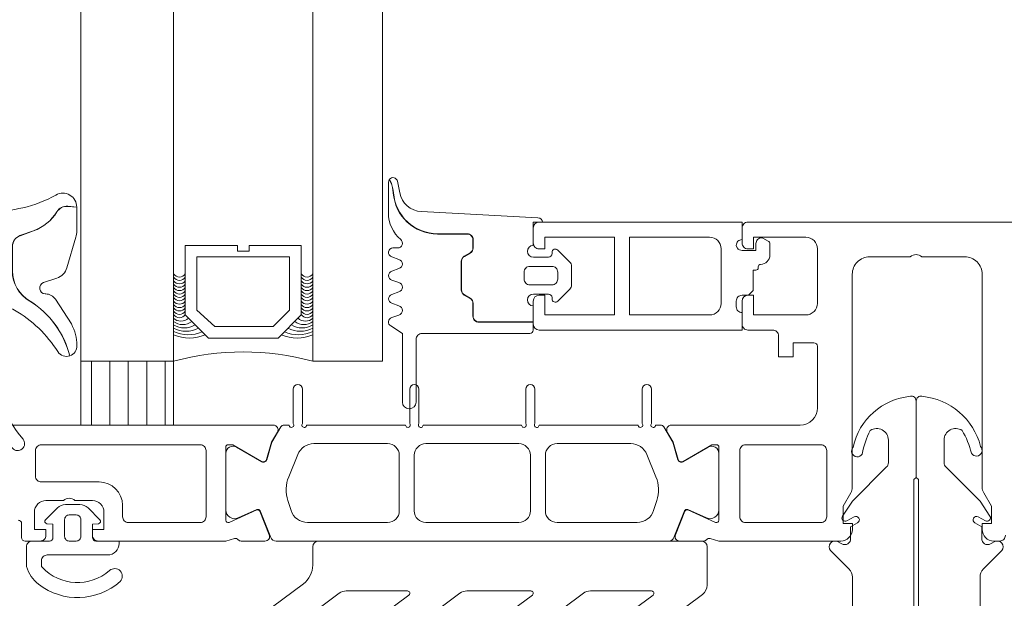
# Model space of a CAD drawing. Header units: millimetres. Extents: x 144573 to 336993, y 74252 to 247042.
# Tile 411 of 656: x 198243 to 198328, y 186230 to 186280. Entities that reach past the tile are written whole.
import ezdxf

# ---------------------------------------------------------------- set-up
doc = ezdxf.new("R2010")
doc.units = ezdxf.units.MM
doc.layers.add('FASÁDA DETAILNÍ', color=255, linetype='Continuous', lineweight=0)
doc.layers.add('NOVA', color=255, linetype='Continuous', lineweight=0)
pattern_1 = [(270, (42491.357, 2559.5789), (1.5875, -8e-16), [])]

# ---------------------------------------------------------------- blocks, each defined once
blk = doc.blocks.new('nesystémový nástavec 18')
for p, q in [((-18, 6.8), (-18, 8.8)), ((-17.5, 9.3), (-15.357, 9.3)), ((-15.356, 9.3), (0, 9.3)), ((0, 9.3), (0, 7.8)), ((-11, 8), (-17, 8)), ((-17, 8), (-17, 6.3)), ((-11, 1.3), (-11, 8)), ((-2.8, 8), (-9.7, 8)), ((-9.7, 1.3), (-9.7, 8)), ((-1.8, 2.3), (-1.8, 7)), ((-0.5, 7.3), (-0.5, 6.8)), ((-17, 6.3), (-17.5, 6.3)), ((0, 6.3), (0.547, 6.3)), ((0.547, 6.3), (0.947, 5.9)), ((0.947, 5.9), (0.947, 4.8)), ((0.947, 4.8), (0.947, 4.137)), ((0.947, 4.137), (1.197, 4.137)), ((1.397, 3.937), (1.397, 3.837)), ((1.597, 3.637), (1.596, 3.637)), ((2.396, 2.837), (2.396, 1.887)), ((-18, 0.5), (-18, 1.8)), ((-17.5, 2.3), (-17, 2.3)), ((-17, 2.3), (-17, 1.3)), ((-0.405, 2.231), (-0.5, 2.043)), ((-0.5, 2.043), (-0.5, 2)), ((1.196, 2.437), (0, 2.437)), ((1.196, 1.853), (1.196, 2.437)), ((-17, 1.3), (-11, 1.3)), ((-9.7, 1.3), (-2.8, 1.3)), ((0, 1.5), (0, 0)), ((1.798, 1.369), (1.696, 1.353)), ((2.246, 1.627), (1.798, 1.369)), ((-1.8, 0), (-17.5, 0)), ((0, 0), (-1.8, 0))]:
    blk.add_line(p, q)
for centre, radius, start, end in [((-17.5, 8.8), 0.5, 90, 180), ((-15.357, 9.8), 0.5, 270, 270.08399), ((-2.8, 7), 1, 0, 90), ((0, 7.3), 0.5, 89.99553, 180.00709), ((-17.5, 6.8), 0.5, 180.0012, 269.9988), ((0, 6.8), 0.5, 179.9949, 270.00597), ((0.747, 4.8), 0.2, 359.96561, 0.03439), ((1.197, 3.937), 0.2, 359.97072, 90.02491), ((1.597, 3.837), 0.2, 179.97371, 270.03503), ((1.596, 2.837), 0.8, 0.00648, 89.99188), ((-17.5, 1.8), 0.5, 89.99896, 180.00017), ((-2.8, 2.3), 1, 270, 0), ((0, 2), 0.5, 179.97164, 270.03273), ((0, 1.937), 0.5, 89.99745, 144.0007), ((1.696, 1.853), 0.5, 179.99915, 269.99998), ((2.096, 1.887), 0.3, 299.98153, 0.0183), ((-17.5, 0.5), 0.5, 180, 270.00001)]:
    blk.add_arc(centre, radius, start, end)
blk = doc.blocks.new('284336')
for points in [[(-0.7, -9.6), (-10, -9.6, 0.414511), (-10.51, -10.11), (-10.51, -15.51, -1), (-11.69, -15.51), (-11.69, -9.605), (-12.695, -8.948, -0.668884), (-12.6, -8.233), (-11.993, -8.006, 0.766384), (-11.993, -7.214), (-12.6, -6.987, -0.76831), (-12.6, -6.233), (-11.993, -6.006, 0.766384), (-11.993, -5.214), (-12.6, -4.987, -0.76831), (-12.6, -4.233), (-11.993, -4.006, 0.766384), (-11.993, -3.214), (-12.6, -2.987, -0.877523), (-12.5, -2.22), (-12.1, -2.22, 0.698129), (-11.835, -1.497, -0.220231), (-12.89, 0.782), (-12.89, 3.454, -0.157143), (-12.817, 3.682), (-12.688, 3.424, -0.067482), (-12.476, 2.53, 0.393136), (-8.659, -1.02), (-6.1, -1.02, -0.414214), (-5.61, -1.51), (-5.61, -2.221, -0.267949), (-5.855, -2.646), (-6.355, -2.934, 0.267949), (-6.61, -3.376), (-6.61, -5.844, 0.267949), (-6.355, -6.286), (-5.855, -6.574, -0.267949), (-5.61, -6.999), (-5.61, -8.11, 0.414215), (-5.1, -8.62), (-0.41, -8.62), (-0.41, -9.31, -0.414212), (-0.7, -9.6)], [(-0.41, 0), (-0.41, -2, 0.990243), (-0.4, -3.02), (0.9, -3.02, 0.414214), (1.21, -2.71), (1.21, -2.61, -0.668123), (1.705, -2.405), (2.746, -3.445, -0.199004), (2.89, -3.792), (2.89, -5.428, -0.199038), (2.746, -5.775), (1.705, -6.815, -0.668191), (1.21, -6.61), (1.21, -6.51, 0.414214), (0.9, -6.2), (-0.4, -6.2, 0.990269), (-0.41, -7.22), (-0.41, -8.6), (-5.1, -8.6, -0.414215), (-5.59, -8.11), (-5.59, -6.999, 0.267949), (-5.845, -6.557), (-6.345, -6.268, -0.267949), (-6.59, -5.844), (-6.59, -3.376, -0.267949), (-6.345, -2.952), (-5.845, -2.663, 0.267949), (-5.59, -2.221), (-5.59, -1.51, 0.414214), (-6.1, -1), (-8.659, -1, -0.393156), (-12.456, 2.532, 0.067572), (-12.669, 3.432), (-12.803, 3.7, -0.637545), (-12.117, 3.529), (-11.923, 2.531, 0.344315), (-10.055, 0.907), (0, 0.38, -0.406913), (0.39, 0), (-0.41, 0)], [(1.7, -4.31, 0.414235), (1.2, -3.81), (-0.7, -3.81, 0.414214), (-1.2, -4.31), (-1.2, -4.91, 0.414214), (-0.7, -5.41), (1.2, -5.41, 0.414235), (1.7, -4.91), (1.7, -4.31)]]:
    blk.add_lwpolyline(points, format="xyb", close=True)
blk = doc.blocks.new('284325')
for points in [[(0.836, -5.231, -0.560316), (0.937, -4.729), (1.943, -4.363, 0.3153), (2.14, -4.081), (2.14, -1.886, 0.451558), (1.802, -1.588), (0.905, -1.702, -0.399586), (0.568, -1.462), (0.297, -0.069, -0.415977), (0.528, 0.288, 0.024107), (6.149, 1.242, 0.076636), (8.992, 2.341, -0.577615), (10.79, 1.299), (10.015, 1.369, 0.283171), (9.078, 0.899, -0.168429), (7.068, -0.736), (5.898, -1.161, 0.315302), (5.24, -2.101), (5.24, -4.21, 0.269719), (6.757, -6.818, -0.194797), (10.185, -11.528, -0.342663), (9.166, -11.166, 0.119207), (5.433, -7.586, 0.578571), (3.63, -8.623), (3.629, -11.77, 0.176415), (6.159, -18.716, -1), (5.24, -19.487, -0.176415), (2.43, -11.771), (2.43, -8.891, 0.208286), (0.836, -5.231)], [(8.954, -6.65), (10.325, -8.78, -0.134555), (10.789, -10.631, -0.339795), (10.194, -11.525, 0.194788), (6.762, -6.809, -0.269736), (5.25, -4.21), (5.25, -2.101, -0.315302), (5.901, -1.171), (7.071, -0.745, 0.168429), (9.086, 0.894, -0.283167), (10.014, 1.359), (10.79, 1.289), (10.791, -0.743, -0.070852), (10.712, -1.302), (9.95, -3.927, -0.241839), (9.08, -4.826), (7.933, -5.215, 0.836024), (8.08, -6.191), (8.112, -6.191, -0.255349), (8.954, -6.65)]]:
    blk.add_lwpolyline(points, format="xyb", close=True)
blk = doc.blocks.new('244748_a')
blk.add_lwpolyline([(8.317, -1.695, 0.082248), (6.343, -0.896, -1.09695), (6.943, -0.101, -0.315353), (11.26, -5.152, -0.480529), (10.87, -5.64), (4.269, -5.64), (4.079, -5.45), (-16.527, -5.45), (-16.717, -5.64), (-20.426, -5.64, 0.574019), (-21.926, -4.784), (-22.99, -5.403, 0.524827), (-22.99, -5.897), (-21.926, -6.516, 0.574021), (-20.426, -5.66), (-16.717, -5.66), (-16.527, -5.85), (4.079, -5.85), (4.269, -5.66), (10.87, -5.66, -0.480529), (11.26, -6.148, -0.326229), (6.881, -11.091, -1.09695), (6.281, -10.297, 0.081457), (8.317, -9.605, 0.599203), (7.485, -8.05), (5.524, -8.05, 0.198965), (5.171, -8.197), (2.217, -11.15), (0.929, -12.01, -0.738038), (0.509, -11.62), (0.866, -11, 1), (0.346, -10.7), (0, -11.3), (-0.979, -11.3, 0.619205), (-1.45, -12.061), (-1.275, -12.426, -0.808139), (-2.038, -13.038), (-3.632, -11.444, 0.198906), (-4.339, -11.151), (-14.987, -11.15, -0.198936), (-16.755, -10.418), (-18.976, -8.197, 0.198942), (-19.33, -8.05), (-20.666, -8.05, 0.500217), (-21.094, -8.731, 0.122037), (-18.497, -10.274, -1.093735), (-19.1, -11.066, -0.240768), (-23.705, -6.07, -0.106226), (-23.705, -5.23, -0.256232), (-19.005, -0.132, -1.093735), (-18.402, -0.924, 0.116856), (-21.094, -2.569, 0.500217), (-20.666, -3.25), (-19.33, -3.25, 0.198942), (-18.976, -3.104), (-16.755, -0.882, -0.198936), (-14.987, -0.149), (-4.339, -0.149, 0.198907), (-3.632, 0.144), (-2.038, 1.738, -0.808139), (-1.275, 1.126), (-1.45, 0.761, 0.619205), (-0.979, 0), (0, 0), (0.346, -0.6, 1), (0.866, -0.3), (0.509, 0.32, -0.738038), (0.929, 0.71), (2.217, -0.15), (5.171, -3.104, 0.198965), (5.524, -3.25), (7.485, -3.25, 0.599203)], format="xyb", close=True)
blk = doc.blocks.new('288126')
for points in [[(-16.5, 0), (16.5, 0)], [(-17, -2.085), (-17, -0.5)], [(17, -0.5), (17, -3.798)], [(-21.362, -6.34), (-17.805, -3.688)], [(-14.709, -4.498), (-19.868, -8.344)], [(-8.828, -4.3), (-14.111, -4.3)], [(-10.962, -6.34), (-8.709, -4.66)], [(-4.309, -4.498), (-9.468, -8.344)], [(1.814, -4.3), (-3.711, -4.3)], [(-0.35, -6.363), (1.934, -4.66)], [(6.334, -4.498), (1.144, -8.368)], [(12.214, -4.3), (6.932, -4.3)], [(10.05, -6.363), (12.334, -4.66)], [(16.598, -4.6), (11.544, -8.368)]]:
    blk.add_lwpolyline(points)
for centre, radius, start, end in [((16.5, -0.5), 0.5, 0, 90), ((-16.5, -0.5), 0.5, 90, 180), ((16, -3.798), 1, 306.70591, 0), ((-20.615, -7.342), 1.25, 126.70591, 306.70591), ((-10.215, -7.342), 1.25, 126.70591, 306.70591), ((0.397, -7.366), 1.25, 126.70591, 306.70591), ((10.797, -7.366), 1.25, 126.70591, 306.70591)]:
    blk.add_arc(centre, radius, start, end)
at = {"extrusion": (0, 0, -1)}
for centre, radius, start, end in [((19, -2.085), 2, 180, 233.29409), ((14.111, -5.3), 1, 53.29409, 90), ((8.828, -4.5), 0.2, 90, 233.29409), ((3.711, -5.3), 1, 53.29409, 90), ((-1.814, -4.5), 0.2, 90, 233.29409), ((-6.932, -5.3), 1, 53.29409, 90), ((-12.214, -4.5), 0.2, 90, 233.29409)]:
    blk.add_arc(centre, radius, start, end, dxfattribs=at)
blk = doc.blocks.new('246426')
for points in [[(-1.84, 0.643), (-2.861, -0.378, 0.198926), (-3.154, -1.085), (-3.154, -2.312, 0.198926), (-2.861, -3.019), (-1.84, -4.04, 0.637051), (-1.5, -3.916), (-1.454, -3.398), (-0.301, -3.398, -0.41484), (-0.001, -3.699), (-0.004, -5.19, 0.414232), (0.496, -5.69), (2.145, -5.69, 0.071862), (2.201, -5.682, 0.157876), (3.727, -4.638, 0.360336), (3.48, 2.389, 0.964062), (2.537, 1.485, -0.403385), (2.251, -4.337, -0.190964), (2.114, -4.391), (1.696, -4.391, -0.414214), (1.196, -3.891), (1.196, 1.31, 0.414201), (0.196, 2.31), (-0.004, 2.31), (-0.004, 0.302, -0.414214), (-0.304, 0.002), (-1.454, 0.002), (-1.5, 0.519, 0.637051), (-1.84, 0.643)], [(-2.254, -1.398, -0.414214), (-1.854, -0.998), (-0.404, -0.998, -0.414214), (-0.004, -1.398), (-0.004, -1.998, -0.414214), (-0.404, -2.398), (-1.854, -2.398, -0.414214), (-2.254, -1.998), (-2.254, -1.398)]]:
    blk.add_lwpolyline(points, format="xyb", close=True)
blk = doc.blocks.new('A$C69D17D4D')
at = {"layer": 'FASÁDA DETAILNÍ'}
h = blk.add_hatch(dxfattribs=at)
h.set_pattern_fill('ANSI31', color=256, scale=0.5, angle=585)
h.set_pattern_definition(pattern_1)
h.paths.add_polyline_path([(-24889, 12874), (-24889, 12879.5), (-24897, 12879.5), (-24897, 12874)])
h = blk.add_hatch(dxfattribs=at)
h.set_pattern_fill('ANSI31', color=256, scale=0.5, angle=585)
h.set_pattern_definition(pattern_1)
h.paths.add_polyline_path([(-24889, 12874), (-24889, 12879.5), (-24897, 12879.5), (-24897, 12874)])
for p, q in [((-24897, 12879.5), (-24897, 13288.5)), ((-24897, 12879.5), (-24897, 13288.5)), ((-24889, 13288.5), (-24889, 12879.5)), ((-24889, 13288.5), (-24889, 12879.5)), ((-24877, 12879.5), (-24877, 13288.5)), ((-24877, 12879.5), (-24877, 13288.5)), ((-24871, 13288.5), (-24871, 12879.5)), ((-24871, 13288.5), (-24871, 12879.5)), ((-24889, 12879.5), (-24897, 12879.5)), ((-24889, 12879.5), (-24897, 12879.5)), ((-24871, 12879.5), (-24877, 12879.5)), ((-24871, 12879.5), (-24877, 12879.5))]:
    blk.add_line(p, q, dxfattribs=at)
for points in [[(-24691, 12891.5), (-24839.5, 12891.5, 0.414214), (-24840, 12891), (-24840, 12889.7, 0.41422), (-24839.5, 12889.2), (-24839, 12889.2), (-24839, 12890.2), (-24834.5, 12890.2, -0.414214), (-24833.5, 12889.2), (-24833.5, 12884.5, -0.414214), (-24834.5, 12883.5), (-24839, 12883.5), (-24839, 12885.2), (-24839.5, 12885.2, 0.414201), (-24840, 12884.7), (-24840, 12882.7, 0.414214), (-24839.5, 12882.2), (-24837.357, 12882.2, -0.414214), (-24836.857, 12881.7), (-24836.857, 12879.9), (-24835.606, 12879.9), (-24835.606, 12881.1), (-24833.8, 12881.1, -0.414214), (-24833.5, 12880.8), (-24833.5, 12875.501, -0.414167), (-24835, 12874.001), (-24841.998, 12874), (-24846.098, 12874, 0.57735), (-24846.444, 12873.4), (-24845.946, 12872.537), (-24845.518, 12871.045, 0.488701), (-24845.079, 12870.868), (-24842.613, 12872.3), (-24842.193, 12872.3, -0.432566), (-24841.998, 12872.1), (-24841.998, 12865.795, -0.548397), (-24842.279, 12865.61), (-24844.663, 12866.678, 0.425336), (-24844.93, 12866.57), (-24845.747, 12864.547, 0.531563), (-24845.376, 12863.998), (-24843.312, 12863.998, 0.231306), (-24843.075, 12864.113, -0.306185), (-24842.756, 12864.217), (-24841.998, 12864), (-24831.494, 12864, 0.414214), (-24830.494, 12865), (-24830.494, 12865.5), (-24831.294, 12865.5), (-24831.294, 12867), (-24830.634, 12868.144, 0.13165), (-24830.5, 12868.644), (-24830.5, 12887.008, -0.414214), (-24829, 12888.508), (-24825.499, 12888.508, -0.399985), (-24824.499, 12888.508), (-24820.8, 12888.508, -0.414214), (-24819.3, 12887.008), (-24819.3, 12868.644, 0.13165), (-24819.166, 12868.144), (-24818.506, 12867), (-24818.506, 12865.5), (-24819.306, 12865.5), (-24819.306, 12865, 0.414214), (-24818.306, 12864), (-24817.8, 12864, 0.414214), (-24817.3, 12864.5)], [(-24691, 12891.5), (-24839.5, 12891.5, 0.414214), (-24840, 12891), (-24840, 12889.7, 0.41422), (-24839.5, 12889.2), (-24839, 12889.2), (-24839, 12890.2), (-24834.5, 12890.2, -0.414214), (-24833.5, 12889.2), (-24833.5, 12884.5, -0.414214), (-24834.5, 12883.5), (-24839, 12883.5), (-24839, 12885.2), (-24839.5, 12885.2, 0.414201), (-24840, 12884.7), (-24840, 12882.7, 0.414214), (-24839.5, 12882.2), (-24837.357, 12882.2, -0.414214), (-24836.857, 12881.7), (-24836.857, 12879.9), (-24835.606, 12879.9), (-24835.606, 12881.1), (-24833.8, 12881.1, -0.414214), (-24833.5, 12880.8), (-24833.5, 12875.501, -0.414167), (-24835, 12874.001), (-24841.998, 12874), (-24846.098, 12874, 0.57735), (-24846.444, 12873.4), (-24845.946, 12872.537), (-24845.518, 12871.045, 0.488701), (-24845.079, 12870.868), (-24842.613, 12872.3), (-24842.193, 12872.3, -0.432566), (-24841.998, 12872.1), (-24841.998, 12865.795, -0.548397), (-24842.279, 12865.61), (-24844.663, 12866.678, 0.425336), (-24844.93, 12866.57), (-24845.747, 12864.547, 0.531563), (-24845.376, 12863.998), (-24843.312, 12863.998, 0.231306), (-24843.075, 12864.113, -0.306185), (-24842.756, 12864.217), (-24841.998, 12864), (-24831.494, 12864, 0.414214), (-24830.494, 12865), (-24830.494, 12865.5), (-24831.294, 12865.5), (-24831.294, 12867), (-24830.634, 12868.144, 0.13165), (-24830.5, 12868.644), (-24830.5, 12887.008, -0.414214), (-24829, 12888.508), (-24825.499, 12888.508, -0.399985), (-24824.499, 12888.508), (-24820.8, 12888.508, -0.414214), (-24819.3, 12887.008), (-24819.3, 12868.644, 0.13165), (-24819.166, 12868.144), (-24818.506, 12867), (-24818.506, 12865.5), (-24819.306, 12865.5), (-24819.306, 12865, 0.414214), (-24818.306, 12864), (-24817.8, 12864, 0.414214), (-24817.3, 12864.5)], [(-24912.8, 12874), (-24884.5, 12874), (-24880.4, 12874, -0.57735), (-24880.053, 12873.4), (-24880.552, 12872.537), (-24880.98, 12871.045, -0.488701), (-24881.419, 12870.868), (-24883.884, 12872.3), (-24884.305, 12872.3, 0.432566), (-24884.5, 12872.1), (-24884.5, 12865.795, 0.548397), (-24884.218, 12865.61), (-24881.835, 12866.678, -0.425336), (-24881.567, 12866.57), (-24880.751, 12864.547, -0.531563), (-24881.122, 12863.998), (-24883.186, 12863.998, -0.231306), (-24883.423, 12864.113, 0.306185), (-24883.742, 12864.217), (-24884.5, 12864), (-24884.5, 12864), (-24895.5, 12864, -0.414426), (-24896, 12864.5), (-24896, 12864.993), (-24895, 12864.993), (-24895, 12866.493, 0.414214), (-24896, 12867.493), (-24897.5, 12867.493, 0.399985), (-24898.5, 12867.493), (-24900, 12867.493, 0.414214), (-24901, 12866.493), (-24901, 12865), (-24900, 12865), (-24900, 12864.5, -0.414456), (-24900.5, 12864), (-24901.8, 12864.001, -0.413971), (-24902.1, 12864.301), (-24902.1, 12865.5, 0.414214), (-24902.4, 12865.8)], [(-24912.8, 12874), (-24884.5, 12874), (-24880.4, 12874, -0.57735), (-24880.053, 12873.4), (-24880.552, 12872.537), (-24880.98, 12871.045, -0.488701), (-24881.419, 12870.868), (-24883.884, 12872.3), (-24884.305, 12872.3, 0.432566), (-24884.5, 12872.1), (-24884.5, 12865.795, 0.548397), (-24884.218, 12865.61), (-24881.835, 12866.678, -0.425336), (-24881.567, 12866.57), (-24880.751, 12864.547, -0.531563), (-24881.122, 12863.998), (-24883.186, 12863.998, -0.231306), (-24883.423, 12864.113, 0.306185), (-24883.742, 12864.217), (-24884.5, 12864), (-24884.5, 12864), (-24895.5, 12864, -0.414426), (-24896, 12864.5), (-24896, 12864.993), (-24895, 12864.993), (-24895, 12866.493, 0.414214), (-24896, 12867.493), (-24897.5, 12867.493, 0.399985), (-24898.5, 12867.493), (-24900, 12867.493, 0.414214), (-24901, 12866.493), (-24901, 12865), (-24900, 12865), (-24900, 12864.5, -0.414456), (-24900.5, 12864), (-24901.8, 12864.001, -0.413971), (-24902.1, 12864.301), (-24902.1, 12865.5, 0.414214), (-24902.4, 12865.8)]]:
    blk.add_lwpolyline(points, format="xyb", dxfattribs=at)
for points in [[(-24878, 12889.5), (-24878, 12883.5), (-24880, 12881.5), (-24886, 12881.5), (-24888, 12883.5), (-24888, 12889.5), (-24883.5, 12889.5), (-24883.5, 12889), (-24882.5, 12889), (-24882.5, 12889.5)], [(-24878, 12889.5), (-24878, 12883.5), (-24880, 12881.5), (-24886, 12881.5), (-24888, 12883.5), (-24888, 12889.5), (-24883.5, 12889.5), (-24883.5, 12889), (-24882.5, 12889), (-24882.5, 12889.5)], [(-24887, 12888.5), (-24879, 12888.5), (-24879, 12883.914), (-24880.414, 12882.5), (-24885.447, 12882.5), (-24887, 12883.914)], [(-24887, 12888.5), (-24879, 12888.5), (-24879, 12883.914), (-24880.414, 12882.5), (-24885.447, 12882.5), (-24887, 12883.914)], [(-24897, 12874), (-24897, 12879.5), (-24889, 12879.5), (-24889, 12874)], [(-24897, 12874), (-24897, 12879.5), (-24889, 12879.5), (-24889, 12874)]]:
    blk.add_lwpolyline(points, close=True, dxfattribs=at)
for points in [[(-24846.339, 12864), (-24858.25, 12863.999), (-24880.161, 12864, -0.305837), (-24880.625, 12864.313), (-24881.547, 12866.6, 0.425336), (-24881.815, 12866.708), (-24883.433, 12865.991, -0.543753), (-24884.49, 12866.676), (-24884.49, 12871.58, -0.578182), (-24883.589, 12872.099), (-24881.397, 12870.838, 0.488505), (-24880.958, 12871.014), (-24880.524, 12872.529), (-24879.761, 12873.85, -0.282478), (-24879.485, 12873.999), (-24879.04, 12873.999, 1.447009), (-24878.69, 12874.131), (-24878.69, 12877.099, -1), (-24877.89, 12877.099), (-24877.89, 12874.131, 1.447009), (-24877.539, 12873.999), (-24869, 12873.999, 1.447009), (-24868.65, 12874.131), (-24868.65, 12877.099, -1), (-24867.85, 12877.099), (-24867.85, 12874.131, 1.447009), (-24867.499, 12873.999), (-24859, 12873.999, 1.447009), (-24858.65, 12874.131), (-24858.65, 12877.099, -1), (-24857.85, 12877.099), (-24857.85, 12874.131, 1.447009), (-24857.499, 12873.999), (-24848.96, 12873.999, 1.447009), (-24848.61, 12874.131), (-24848.61, 12877.099, -1), (-24847.81, 12877.099), (-24847.81, 12874.131, 1.447009), (-24847.459, 12873.999), (-24847.015, 12873.999, -0.282478), (-24846.739, 12873.85), (-24845.976, 12872.529), (-24845.542, 12871.014, 0.488505), (-24845.103, 12870.838), (-24842.911, 12872.099, -0.578182), (-24842.01, 12871.58), (-24842.01, 12866.676, -0.543753), (-24843.067, 12865.991), (-24844.685, 12866.708, 0.425336), (-24844.952, 12866.6), (-24845.875, 12864.313, -0.305837), (-24846.339, 12864)], [(-24846.339, 12864), (-24858.25, 12863.999), (-24880.161, 12864, -0.305837), (-24880.625, 12864.313), (-24881.547, 12866.6, 0.425336), (-24881.815, 12866.708), (-24883.433, 12865.991, -0.543753), (-24884.49, 12866.676), (-24884.49, 12871.58, -0.578182), (-24883.589, 12872.099), (-24881.397, 12870.838, 0.488505), (-24880.958, 12871.014), (-24880.524, 12872.529), (-24879.761, 12873.85, -0.282478), (-24879.485, 12873.999), (-24879.04, 12873.999, 1.447009), (-24878.69, 12874.131), (-24878.69, 12877.099, -1), (-24877.89, 12877.099), (-24877.89, 12874.131, 1.447009), (-24877.539, 12873.999), (-24869, 12873.999, 1.447009), (-24868.65, 12874.131), (-24868.65, 12877.099, -1), (-24867.85, 12877.099), (-24867.85, 12874.131, 1.447009), (-24867.499, 12873.999), (-24859, 12873.999, 1.447009), (-24858.65, 12874.131), (-24858.65, 12877.099, -1), (-24857.85, 12877.099), (-24857.85, 12874.131, 1.447009), (-24857.499, 12873.999), (-24848.96, 12873.999, 1.447009), (-24848.61, 12874.131), (-24848.61, 12877.099, -1), (-24847.81, 12877.099), (-24847.81, 12874.131, 1.447009), (-24847.459, 12873.999), (-24847.015, 12873.999, -0.282478), (-24846.739, 12873.85), (-24845.976, 12872.529), (-24845.542, 12871.014, 0.488505), (-24845.103, 12870.838), (-24842.911, 12872.099, -0.578182), (-24842.01, 12871.58), (-24842.01, 12866.676, -0.543753), (-24843.067, 12865.991), (-24844.685, 12866.708, 0.425336), (-24844.952, 12866.6), (-24845.875, 12864.313, -0.305837), (-24846.339, 12864)], [(-24886.7, 12872.3), (-24900.4, 12872.3, 0.414214), (-24900.9, 12871.8), (-24900.9, 12869.593, 0.414214), (-24900.4, 12869.093), (-24895.43, 12869.093, -0.411139), (-24893.4, 12867.093), (-24893.4, 12866.1, 0.414214), (-24892.9, 12865.6), (-24886.7, 12865.6, 0.414214), (-24886.2, 12866.1), (-24886.2, 12871.8, 0.414214), (-24886.7, 12872.3)], [(-24886.7, 12872.3), (-24900.4, 12872.3, 0.414214), (-24900.9, 12871.8), (-24900.9, 12869.593, 0.414214), (-24900.4, 12869.093), (-24895.43, 12869.093, -0.411139), (-24893.4, 12867.093), (-24893.4, 12866.1, 0.414214), (-24892.9, 12865.6), (-24886.7, 12865.6, 0.414214), (-24886.2, 12866.1), (-24886.2, 12871.8, 0.414214), (-24886.7, 12872.3)], [(-24877.45, 12865.599), (-24870.55, 12865.599, 0.414218), (-24869.55, 12866.599), (-24869.55, 12871.399, 0.414218), (-24870.55, 12872.399), (-24876.912, 12872.399, 0.305619), (-24878.303, 12871.462), (-24879.081, 12869.538, 0.176429), (-24879.153, 12867.486), (-24878.877, 12866.636, 0.324916), (-24877.45, 12865.599)], [(-24877.45, 12865.599), (-24870.55, 12865.599, 0.414218), (-24869.55, 12866.599), (-24869.55, 12871.399, 0.414218), (-24870.55, 12872.399), (-24876.912, 12872.399, 0.305619), (-24878.303, 12871.462), (-24879.081, 12869.538, 0.176429), (-24879.153, 12867.486), (-24878.877, 12866.636, 0.324916), (-24877.45, 12865.599)], [(-24867.25, 12865.599), (-24859.25, 12865.599, 0.414214), (-24858.25, 12866.599), (-24858.25, 12871.399, 0.414214), (-24859.25, 12872.399), (-24867.25, 12872.399, 0.414214), (-24868.25, 12871.399), (-24868.25, 12866.599, 0.414214), (-24867.25, 12865.599)], [(-24867.25, 12865.599), (-24859.25, 12865.599, 0.414214), (-24858.25, 12866.599), (-24858.25, 12871.399, 0.414214), (-24859.25, 12872.399), (-24867.25, 12872.399, 0.414214), (-24868.25, 12871.399), (-24868.25, 12866.599, 0.414214), (-24867.25, 12865.599)], [(-24855.95, 12865.599), (-24849.05, 12865.599, 0.324916), (-24847.623, 12866.636), (-24847.347, 12867.486, 0.176429), (-24847.419, 12869.538), (-24848.197, 12871.462, 0.305619), (-24849.588, 12872.399), (-24855.95, 12872.399, 0.414218), (-24856.95, 12871.399), (-24856.95, 12866.599, 0.414218), (-24855.95, 12865.599)], [(-24855.95, 12865.599), (-24849.05, 12865.599, 0.324916), (-24847.623, 12866.636), (-24847.347, 12867.486, 0.176429), (-24847.419, 12869.538), (-24848.197, 12871.462, 0.305619), (-24849.588, 12872.399), (-24855.95, 12872.399, 0.414218), (-24856.95, 12871.399), (-24856.95, 12866.599, 0.414218), (-24855.95, 12865.599)], [(-24832.7, 12866.1, -0.414214), (-24833.2, 12865.6), (-24839.7, 12865.6, -0.414214), (-24840.2, 12866.1), (-24840.2, 12871.8, -0.414214), (-24839.7, 12872.3), (-24833.2, 12872.3, -0.414214), (-24832.7, 12871.8), (-24832.7, 12866.1)], [(-24832.7, 12866.1, -0.414214), (-24833.2, 12865.6), (-24839.7, 12865.6, -0.414214), (-24840.2, 12866.1), (-24840.2, 12871.8, -0.414214), (-24839.7, 12872.3), (-24833.2, 12872.3, -0.414214), (-24832.7, 12871.8), (-24832.7, 12866.1)]]:
    blk.add_lwpolyline(points, format="xyb", close=True, dxfattribs=at)
for centre, radius, start, end in [((-24888.5, 12887.363), 0.596, 213.03656, 326.96344), ((-24888.5, 12887.363), 0.596, 213.03656, 326.96344), ((-24877.5, 12887.363), 0.596, 213.03656, 326.96344), ((-24877.5, 12887.363), 0.596, 213.03656, 326.96344), ((-24888.5, 12887.07), 0.596, 213.03656, 326.96344), ((-24888.5, 12887.07), 0.596, 213.03656, 326.96344), ((-24888.5, 12886.778), 0.596, 213.03656, 326.96344), ((-24888.5, 12886.778), 0.596, 213.03656, 326.96344), ((-24888.5, 12886.485), 0.596, 213.03656, 326.96344), ((-24888.5, 12886.485), 0.596, 213.03656, 326.96344), ((-24877.5, 12887.07), 0.596, 213.03656, 326.96344), ((-24877.5, 12887.07), 0.596, 213.03656, 326.96344), ((-24877.5, 12886.778), 0.596, 213.03656, 326.96344), ((-24877.5, 12886.778), 0.596, 213.03656, 326.96344), ((-24877.5, 12886.485), 0.596, 213.03656, 326.96344), ((-24877.5, 12886.485), 0.596, 213.03656, 326.96344), ((-24888.5, 12886.193), 0.596, 213.03656, 326.96344), ((-24888.5, 12886.193), 0.596, 213.03656, 326.96344), ((-24888.5, 12885.9), 0.596, 213.03656, 326.96344), ((-24888.5, 12885.9), 0.596, 213.03656, 326.96344), ((-24877.5, 12886.193), 0.596, 213.03656, 326.96344), ((-24877.5, 12886.193), 0.596, 213.03656, 326.96344), ((-24877.5, 12885.9), 0.596, 213.03656, 326.96344), ((-24877.5, 12885.9), 0.596, 213.03656, 326.96344), ((-24888.5, 12885.608), 0.596, 213.03656, 326.96344), ((-24888.5, 12885.608), 0.596, 213.03656, 326.96344), ((-24888.5, 12885.315), 0.596, 213.03656, 326.96344), ((-24888.5, 12885.315), 0.596, 213.03656, 326.96344), ((-24888.5, 12885.023), 0.596, 213.03656, 326.96344), ((-24888.5, 12885.023), 0.596, 213.03656, 326.96344), ((-24877.5, 12885.608), 0.596, 213.03656, 326.96344), ((-24877.5, 12885.608), 0.596, 213.03656, 326.96344), ((-24877.5, 12885.315), 0.596, 213.03656, 326.96344), ((-24877.5, 12885.315), 0.596, 213.03656, 326.96344), ((-24877.5, 12885.023), 0.596, 213.03656, 326.96344), ((-24877.5, 12885.023), 0.596, 213.03656, 326.96344), ((-24888.5, 12884.73), 0.596, 213.03656, 326.96344), ((-24888.5, 12884.73), 0.596, 213.03656, 326.96344), ((-24888.5, 12884.438), 0.596, 213.03656, 326.96344), ((-24888.5, 12884.438), 0.596, 213.03656, 326.96344), ((-24888.5, 12884.145), 0.596, 213.03656, 326.96344), ((-24888.5, 12884.145), 0.596, 213.03656, 326.96344), ((-24877.5, 12884.73), 0.596, 213.03656, 326.96344), ((-24877.5, 12884.73), 0.596, 213.03656, 326.96344), ((-24877.5, 12884.438), 0.596, 213.03656, 326.96344), ((-24877.5, 12884.438), 0.596, 213.03656, 326.96344), ((-24877.5, 12884.145), 0.596, 213.03656, 326.96344), ((-24877.5, 12884.145), 0.596, 213.03656, 326.96344), ((-24888.5, 12883.853), 0.596, 213.03656, 326.96344), ((-24888.5, 12883.853), 0.596, 213.03656, 326.96344), ((-24888.362, 12883.84), 0.879, 223.50356, 316.00509), ((-24888.362, 12883.84), 0.879, 223.50356, 316.00509), ((-24888.214, 12883.931), 1.263, 231.50044, 308.03437), ((-24888.214, 12883.931), 1.263, 231.50044, 308.03437), ((-24877.786, 12883.931), 1.263, 231.96563, 308.49956), ((-24877.786, 12883.931), 1.263, 231.96563, 308.49956), ((-24877.638, 12883.84), 0.879, 223.99491, 316.49644), ((-24877.638, 12883.84), 0.879, 223.99491, 316.49644), ((-24877.5, 12883.853), 0.596, 213.03656, 326.96344), ((-24877.5, 12883.853), 0.596, 213.03656, 326.96344), ((-24888.075, 12884.091), 1.712, 237.31435, 302.70505), ((-24888.075, 12884.091), 1.712, 237.31435, 302.70505), ((-24887.931, 12884.335), 2.248, 241.59719, 298.47266), ((-24887.931, 12884.335), 2.248, 241.59719, 298.47266), ((-24887.762, 12884.684), 2.897, 244.70485, 294.69333), ((-24887.762, 12884.684), 2.897, 244.70485, 294.69333), ((-24878.238, 12884.684), 2.897, 245.30667, 295.29515), ((-24878.238, 12884.684), 2.897, 245.30667, 295.29515), ((-24878.069, 12884.335), 2.248, 241.52734, 298.40281), ((-24878.069, 12884.335), 2.248, 241.52734, 298.40281), ((-24877.925, 12884.091), 1.712, 237.29495, 302.68565), ((-24877.925, 12884.091), 1.712, 237.29495, 302.68565), ((-24887.648, 12885.051), 3.546, 247.59095, 292.70618), ((-24887.648, 12885.051), 3.546, 247.59095, 292.70618), ((-24878.352, 12885.051), 3.546, 247.29382, 292.40905), ((-24878.352, 12885.051), 3.546, 247.29382, 292.40905), ((-24883, 12857.609), 22.699, 74.67278, 105.32722), ((-24883, 12857.609), 22.699, 74.67278, 105.32722)]:
    blk.add_arc(centre, radius, start, end, dxfattribs=at)
for name, p in [('284336', (-24857.59, 12891.5)), ('284336', (-24857.59, 12891.5)), ('284325', (-24908.14, 12891.5)), ('284325', (-24908.14, 12891.5)), ('288126', (-24860.01, 12863.999)), ('288126', (-24860.01, 12863.999))]:
    blk.add_blockref(name, p, dxfattribs=at)
at = {"layer": 'FASÁDA DETAILNÍ', "xscale": -1}
for name, p, rotation in [('nesystémový nástavec 18', (-24840, 12891.5), 180), ('nesystémový nástavec 18', (-24840, 12891.5), 180), ('244748_a', (-24819.339, 12865.222), 270), ('244748_a', (-24819.339, 12865.222), 270)]:
    blk.add_blockref(name, p, dxfattribs=dict(at, rotation=rotation))
at = {"layer": 'FASÁDA DETAILNÍ', "rotation": 270}
blk.add_blockref('246426', (-24896, 12863.996), dxfattribs=at)
blk.add_blockref('246426', (-24896, 12863.996), dxfattribs=at)

msp = doc.modelspace()

# ---------------------------------------------------------------- block references
at = {"layer": 'NOVA', "ltscale": 300}
msp.add_blockref('A$C69D17D4D', (223144.999, 173371.259), dxfattribs=at)

doc.saveas('drawing.dxf')
